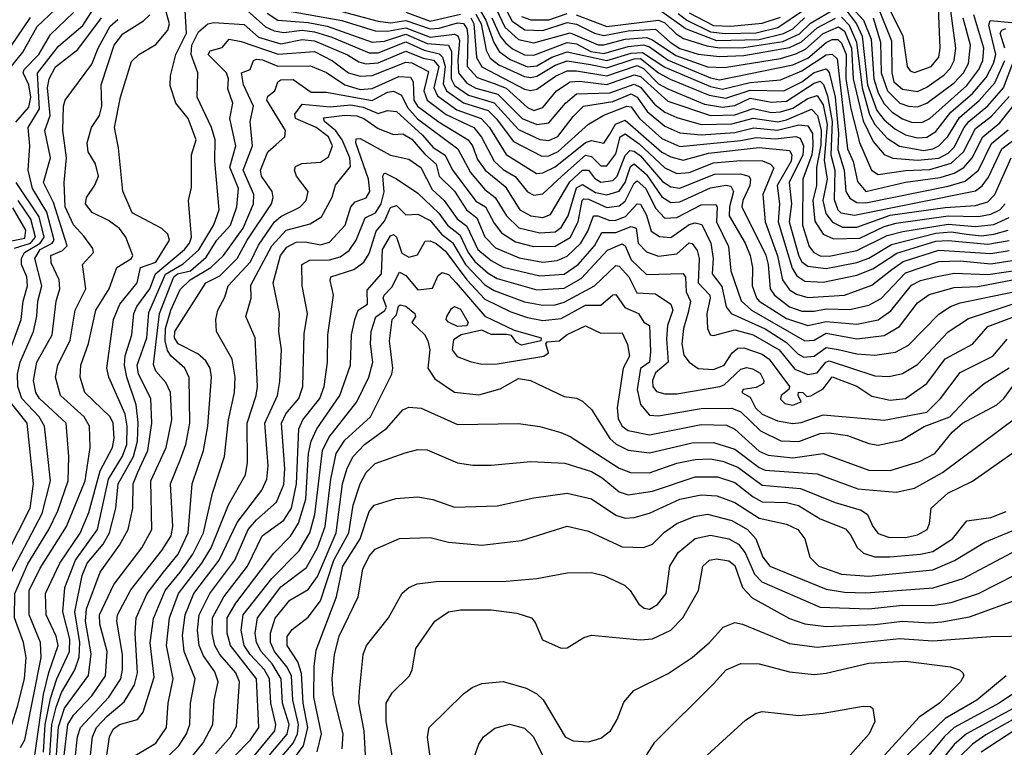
# Model space of a CAD drawing. Extents: x 1173029 to 1307123, y 522559 to 678521.
# Tile 545 of 623: x 1210248 to 1213480, y 666511 to 668899. Entities that reach past the tile are written whole.
import ezdxf

# ---------------------------------------------------------------- set-up
doc = ezdxf.new("R2010")
doc.units = 0

msp = doc.modelspace()

# ---------------------------------------------------------------- linework, layer by layer
at = {"layer": '0CON10XD'}
for points in [[(1210212.5, 668735), (1210258, 668792), (1210305, 668877), (1210463.2, 669026.8)], [(1212408.9, 668918.9), (1212437, 668897), (1212515, 668858.8), (1212563.3, 668853.3), (1212665, 668855.9), (1212736.5, 668873.5), (1212905, 668988.7)], [(1210293.4, 667875), (1210304.7, 667925.3), (1210307.2, 667975), (1210320.7, 668025), (1210298.1, 668115), (1210315.1, 668145), (1210354.8, 668165), (1210361.6, 668175), (1210336.9, 668266.9), (1210289.5, 668345), (1210275.6, 668405), (1210281.5, 668485), (1210275.9, 668545), (1210313.5, 668606.5), (1210306.3, 668723.7), (1210375, 668812.6), (1210455, 668879.8), (1210499.7, 668950.3)], [(1210326.2, 666495), (1210332, 666585), (1210349.5, 666670.5), (1210369.5, 666735), (1210411.9, 666825), (1210412.2, 666865), (1210389.1, 666955), (1210395.9, 667035), (1210431.3, 667125), (1210503.4, 667225), (1210539, 667391), (1210585, 667465.9), (1210599.1, 667505), (1210600.6, 667565), (1210594.4, 667604.4), (1210541, 667725), (1210533.9, 667755), (1210555.7, 667914.3), (1210576.5, 667965), (1210633.9, 668035), (1210644.4, 668085), (1210695, 668103.3), (1210739.5, 668175), (1210734.7, 668195), (1210715, 668213.7), (1210616.9, 668265), (1210586.3, 668336.3), (1210571.9, 668478.1), (1210558.9, 668545), (1210578.7, 668645), (1210615, 668761.4), (1210639.4, 668785), (1210695, 668817.5), (1210734.2, 668865), (1210739.3, 668885), (1210722.9, 668945)], [(1211812.3, 668935), (1211840.1, 668875), (1211885, 668833.8), (1211935, 668823.3), (1212055, 668856.2), (1212146.7, 668816.7), (1212165, 668816), (1212235.2, 668834.8), (1212305, 668840.3), (1212325, 668833.4), (1212401.3, 668781.3), (1212505, 668744.4), (1212561.6, 668741.6), (1212745, 668771.8), (1212795, 668786.8), (1212827.4, 668802.6), (1212885, 668853.7), (1212935.1, 668875.1), (1212955, 668861.2), (1212978.2, 668805), (1212983, 668705), (1213016.6, 668566.6), (1213049.6, 668499.6), (1213085, 668456.6), (1213114.1, 668444.1), (1213195, 668437.6), (1213265, 668444.4), (1213295, 668460.5), (1213315, 668480.4), (1213348.1, 668545), (1213362.7, 668565), (1213425, 668615.8), (1213476.5, 668675), (1213510.7, 668765)], [(1211829.7, 668959.7), (1211863.9, 668893.9), (1211905.4, 668865.4), (1211965, 668863.4), (1212045, 668889.4), (1212075, 668884.1), (1212135, 668854.9), (1212165, 668847), (1212245, 668862.2), (1212335, 668868.2), (1212382.8, 668825), (1212415, 668804.9), (1212475, 668785.8), (1212545, 668777.7), (1212625, 668781.8), (1212775, 668807.5), (1212814.1, 668825.9), (1212865, 668871.9), (1212925, 668903.5)], [(1212074.7, 668914.7), (1212175, 668876.3), (1212345, 668897.9), (1212365, 668888.4), (1212402.2, 668852.2), (1212427, 668837), (1212502.7, 668812.7), (1212545, 668806.2), (1212625, 668808), (1212752.6, 668827.4), (1212807.2, 668852.8), (1212842.9, 668887.1), (1212925, 668936.1)], [(1212955, 668966.6), (1213017.6, 668897.6), (1213042.7, 668835), (1213050.8, 668705), (1213065, 668659.3), (1213085, 668622.4), (1213111.5, 668595), (1213145, 668573.3), (1213175, 668562.7), (1213208.3, 668561.7), (1213235, 668574.2), (1213356.5, 668683.5), (1213396.3, 668735), (1213408.8, 668765), (1213412, 668805), (1213379.8, 668915)], [(1212956, 668936), (1212994.7, 668885), (1213013.3, 668845), (1213030.6, 668685), (1213061.4, 668601.4), (1213085, 668570.5), (1213120.6, 668540.6), (1213155, 668521.5), (1213195, 668510.9), (1213225, 668513.2), (1213255, 668531.9), (1213304.2, 668595), (1213375, 668656.4), (1213420.5, 668709.5), (1213443.6, 668755), (1213451.2, 668785), (1213428.8, 668881.2), (1213433.6, 668896.4), (1213575, 668883.3)], [(1213066.1, 668936.1), (1213109.4, 668829.4), (1213110.1, 668725), (1213117.4, 668695), (1213145, 668670.4), (1213195, 668663.5), (1213225, 668677.4), (1213282.3, 668717.7), (1213301.5, 668738.5), (1213314.6, 668765), (1213319.9, 668805), (1213301.8, 668945)], [(1213099.8, 668939.8), (1213146.3, 668845), (1213161.2, 668745), (1213170.9, 668730.9), (1213185, 668725.7), (1213239.7, 668745), (1213264.2, 668775.8), (1213268.6, 668805), (1213262.5, 668965)], [(1210219.3, 668810.7), (1210283.4, 668906.6)], [(1210284.3, 668645), (1210278.4, 668685), (1210259, 668725), (1210262.5, 668735), (1210310.5, 668785), (1210349.3, 668850.7), (1210425, 668922.2)], [(1210409.3, 667465), (1210400, 667575), (1210312.8, 667655), (1210300.6, 667675), (1210293.3, 667715), (1210304.2, 667775), (1210354.5, 667865), (1210367.7, 667975), (1210379.3, 668015), (1210377.2, 668045), (1210350.9, 668100.9), (1210350, 668125), (1210388.3, 668141.7), (1210403.5, 668156.5), (1210358.8, 668298.8), (1210325.8, 668365), (1210348.9, 668445), (1210330.3, 668535), (1210348.4, 668585), (1210339.6, 668675), (1210345.1, 668705), (1210365, 668744.4), (1210439.2, 668800.8), (1210516.6, 668905)], [(1210346.4, 666485), (1210353.5, 666585), (1210367.5, 666642.5), (1210385, 666690.7), (1210428.4, 666765), (1210443.2, 666806.8), (1210445.2, 666855), (1210429.3, 666955), (1210452.7, 667075), (1210469.2, 667115), (1210522.3, 667177.7), (1210542.4, 667215), (1210564, 667295), (1210571.4, 667375), (1210621.9, 667465), (1210634.4, 667515.6), (1210636.6, 667576.6), (1210630.1, 667635), (1210599.3, 667725), (1210592, 667765), (1210594.5, 667795.5), (1210616.5, 667865), (1210622.9, 667935), (1210632.4, 667957.6), (1210674.7, 668015), (1210693.9, 668065), (1210789.3, 668145), (1210805.1, 668165), (1210811.4, 668185), (1210801.6, 668305), (1210811.5, 668348.5), (1210811.8, 668455), (1210827.6, 668505), (1210801, 668575), (1210760.7, 668625), (1210742.2, 668682.2), (1210743.3, 668715), (1210760, 668785), (1210795.3, 668855), (1210791, 668929)], [(1210446.7, 667213.3), (1210475, 667281.5), (1210512.1, 667417.9), (1210552.9, 667495), (1210558.2, 667525), (1210555, 667574.2), (1210545.2, 667595), (1210461.3, 667675), (1210446.9, 667725), (1210448.5, 667765), (1210474.1, 667835.9), (1210497.8, 667945), (1210541.6, 668015), (1210567, 668085), (1210614.7, 668115), (1210619.6, 668125), (1210595.9, 668185), (1210575, 668213.6), (1210539.3, 668239.3), (1210485.9, 668265.9), (1210463.9, 668295), (1210467.7, 668315), (1210495, 668355.4), (1210506.2, 668385), (1210496.3, 668426.3), (1210472.4, 668465), (1210469.8, 668495), (1210483.9, 668545), (1210510.2, 668585), (1210517.3, 668615), (1210515.7, 668685), (1210557.9, 668815), (1210586.9, 668853.1), (1210654.7, 668895.3), (1210675.1, 668914.9)], [(1210995, 668929.6), (1211055, 668875.6), (1211082.9, 668862.9), (1211115, 668856.5), (1211175, 668864.1), (1211215, 668859.2), (1211272, 668842), (1211395, 668790.3), (1211425, 668790.3), (1211515, 668826.6), (1211575, 668799.3), (1211625, 668787.1), (1211635.7, 668775.7), (1211644.4, 668745), (1211638.3, 668688.3), (1211648.6, 668665), (1211705, 668625.6), (1211785, 668600.7), (1211811.8, 668575), (1211868.7, 668498.7), (1211961.5, 668451.5), (1211985, 668452.3), (1212015, 668466.2), (1212115, 668556.3), (1212164.9, 668585.1), (1212240.8, 668615), (1212255, 668613.1), (1212281.7, 668575), (1212355, 668509.2), (1212415, 668482.4), (1212615, 668501.9), (1212665, 668512.7), (1212727.5, 668507.5), (1212795, 668516.1), (1212809.8, 668509.7), (1212820.3, 668485), (1212818.7, 668455), (1212773, 668365), (1212781.5, 668295), (1212772.9, 668235), (1212805, 668123.1), (1212815, 668104.1), (1212835, 668089.6), (1212895, 668082), (1212995, 668102), (1213035, 668116.5), (1213109.1, 668160.9), (1213255, 668198.2), (1213305, 668202.2), (1213355, 668195.1), (1213405, 668189.9), (1213445, 668195.2), (1213492.1, 668207.9)], [(1211060.4, 668920.4), (1211095, 668897.4), (1211195, 668890.3), (1211257.2, 668877.2), (1211405, 668824.7), (1211445, 668828.9), (1211515, 668851.3), (1211585, 668820.5), (1211655, 668815.9), (1211665.1, 668795.1), (1211664.1, 668705), (1211675, 668682.9), (1211721.1, 668651.1), (1211805, 668626), (1211885, 668538.8), (1211955, 668505.4), (1211985, 668502.2), (1212014.4, 668515.6), (1212065, 668581.7), (1212098.8, 668615), (1212195, 668630.1), (1212255, 668655.1), (1212275, 668645.1), (1212307.8, 668597.8), (1212365, 668549.8), (1212415, 668527.7), (1212485, 668521.1), (1212595, 668529.2), (1212655.9, 668544.1), (1212735, 668536.3), (1212805, 668554), (1212835, 668550.6), (1212850.4, 668525), (1212851.5, 668485), (1212847.6, 668455), (1212818.3, 668375), (1212816.9, 668225), (1212839, 668155), (1212854.6, 668134.6), (1212875, 668123.8), (1212905, 668123.1), (1212995, 668140.8), (1213095, 668190.8), (1213146.7, 668203.3), (1213295, 668228.1), (1213385, 668220), (1213445, 668226.5), (1213495, 668250.2)], [(1211115, 668930.7), (1211305, 668896.8), (1211415, 668862.2), (1211455, 668860.9), (1211515, 668872.1), (1211595, 668841.8), (1211675, 668851.4), (1211685.8, 668845.8), (1211691.2, 668831.2), (1211685.6, 668764.4), (1211688.2, 668725), (1211715, 668690.1), (1211745, 668673.8), (1211817.7, 668655), (1211897.2, 668575), (1211945, 668554.5), (1211985, 668560.2), (1212039.4, 668625), (1212075, 668655.3), (1212185, 668658.4), (1212265, 668687.3), (1212285, 668677.5), (1212331.5, 668621.5), (1212365, 668595.5), (1212405, 668577.4), (1212485, 668555.1), (1212585, 668556.6), (1212655, 668575.6), (1212735.8, 668564.2), (1212765, 668570.4), (1212846.2, 668605), (1212866.5, 668585), (1212878.6, 668535), (1212877, 668487), (1212863.5, 668413.5), (1212862.7, 668355), (1212851.3, 668305), (1212857.7, 668237.7), (1212884.6, 668194.6), (1212919.1, 668179.1), (1213005, 668181.6), (1213085, 668220.2), (1213125, 668230.8), (1213295, 668254.9), (1213395, 668253.3), (1213435, 668260.2), (1213464.8, 668275), (1213482.5, 668295)], [(1211305, 668926.1), (1211425, 668894.4), (1211465, 668888.9), (1211515, 668896.5), (1211595, 668868.6), (1211625, 668870.9), (1211685, 668888.3), (1211705, 668886), (1211715, 668869.7), (1211718.6, 668845), (1211716.4, 668745), (1211748.9, 668708.9), (1211805, 668689.6)], [(1211515, 668923.8), (1211595, 668894.1), (1211695, 668917.1)], [(1211728.5, 668905), (1211738.1, 668885), (1211747, 668775), (1211764.3, 668744.3), (1211905, 668670.7), (1211925, 668666.7), (1211945, 668671.2), (1212006.6, 668713.4), (1212045, 668731.1), (1212075, 668731.4), (1212175, 668714.4), (1212275, 668748.8), (1212295, 668739.1), (1212345, 668688.9), (1212375, 668671.7), (1212495, 668622.2), (1212555, 668612), (1212595, 668617.1), (1212645, 668641.2), (1212715, 668628), (1212765, 668631.8), (1212855, 668690.4), (1212875, 668696.8), (1212886.4, 668686.4), (1212899.5, 668649.5), (1212914.2, 668565), (1212910.3, 668455), (1212923.3, 668405), (1212920.9, 668309.1), (1212932.9, 668275), (1212942.7, 668265), (1212987.3, 668257.3), (1213385, 668336.8), (1213406.8, 668353.2), (1213427.9, 668382.1), (1213471, 668475), (1213510.3, 668505)], [(1211745, 668916.7), (1211762, 668885), (1211779.1, 668799.1), (1211792.4, 668772.4), (1211820.5, 668750.5), (1211905, 668712.3), (1211925, 668709), (1211945, 668713.8), (1212005, 668750.2), (1212045, 668763.6), (1212121.5, 668751.5), (1212175, 668741.2), (1212265, 668770.6), (1212285, 668771.5), (1212345, 668724.9), (1212383.3, 668703.3), (1212510.9, 668650.9), (1212565, 668641.4), (1212645, 668667.3), (1212756, 668665), (1212815, 668695.4), (1212855, 668725.1), (1212895, 668737.2), (1212905.2, 668725.2), (1212924, 668645), (1212935.2, 668525), (1212933.2, 668473.2), (1212954.4, 668405), (1212959.8, 668335), (1212972.8, 668312.8), (1212995, 668299.3), (1213025, 668297.3), (1213295, 668352.8), (1213351.6, 668368.4), (1213394.6, 668405.4), (1213437.1, 668492.9), (1213492.1, 668537.9)], [(1211759.5, 668929.5), (1211777.9, 668897.9), (1211804.4, 668824.4), (1211822.1, 668795), (1211858.2, 668768.2), (1211915, 668744.4), (1211945, 668748), (1211995, 668776.3), (1212045, 668793.7), (1212174.7, 668765.3), (1212255, 668789.2), (1212291.8, 668791.8), (1212365, 668742.8), (1212515, 668679.5), (1212555, 668670.9), (1212645, 668693.2), (1212745, 668702), (1212815, 668730.8), (1212895, 668783.5), (1212915, 668786.1), (1212930.7, 668770.7), (1212965.4, 668475), (1212983.7, 668433.7), (1212997.8, 668367.8), (1213025, 668334.9), (1213155, 668365.3), (1213269.1, 668380.9), (1213314.8, 668395.2), (1213346.4, 668413.6), (1213374.5, 668445.5), (1213408.6, 668515), (1213465, 668560.9), (1213523.5, 668635)], [(1211797.7, 668905), (1211825, 668845.4), (1211842.8, 668822.8), (1211865, 668802.9), (1211905, 668784.1), (1211935, 668782.6), (1212045, 668823.9), (1212075, 668819.3), (1212122.1, 668795), (1212165, 668787.6), (1212245, 668811.3), (1212295, 668816.3), (1212315, 668809.4), (1212375.9, 668765.9), (1212515, 668708.6), (1212545, 668702.1), (1212785, 668751.1), (1212835, 668773.2), (1212895, 668824), (1212915, 668833.9), (1212933.5, 668833.5), (1212945, 668821.7), (1212960.6, 668785), (1212959.6, 668705), (1212976.3, 668606.3), (1213003.8, 668496.2), (1213044, 668405), (1213065, 668391), (1213155, 668404.3), (1213235, 668407.2), (1213305, 668428.1), (1213345.3, 668464.7), (1213385, 668541.5), (1213437.8, 668582.2), (1213495, 668646.5)], [(1211895, 668909.9), (1211925, 668898), (1211985, 668898.9), (1212045, 668919.8)], [(1212355, 668926.1), (1212435, 668868.5), (1212535, 668830.5), (1212675, 668833.5), (1212755, 668853.4), (1212785, 668869.1), (1212823.5, 668905)], [(1212445, 668921.4), (1212525, 668879.9), (1212582, 668878), (1212685, 668888.1), (1212745, 668907.8)], [(1212945, 668907.3), (1212970.6, 668880.6), (1212994.6, 668825), (1213012.6, 668675), (1213037.4, 668587.4), (1213054.6, 668554.6)], [(1213048.7, 668905), (1213073.6, 668825), (1213075.9, 668725), (1213095.8, 668665), (1213136.7, 668625), (1213164.9, 668614.9), (1213195, 668613), (1213225, 668624.9), (1213315, 668691.9), (1213345.6, 668725), (1213361.5, 668755), (1213368.8, 668815), (1213344.5, 668904.5)], [(1210250.1, 666509.9), (1210265, 666535.5), (1210318.2, 666805), (1210316.4, 666855), (1210278.6, 666945), (1210278.5, 667025), (1210315, 667098.9), (1210401.8, 667235), (1210462.5, 667385), (1210479.3, 667495), (1210477.5, 667565), (1210459.8, 667595), (1210382, 667665), (1210366, 667725), (1210373.3, 667765), (1210413.4, 667846.6), (1210430.5, 667945), (1210465.2, 668015), (1210453.8, 668095), (1210490.2, 668135), (1210487.8, 668147.8), (1210458.8, 668188.8), (1210425, 668225.3), (1210397.7, 668285), (1210393.9, 668365), (1210401.9, 668445), (1210389.7, 668535), (1210392, 668615), (1210396.7, 668635), (1210485, 668752.9), (1210505.4, 668805), (1210545, 668877.8), (1210570, 668900)], [(1210368.3, 666485), (1210375, 666577.2), (1210395, 666638.5), (1210473.4, 666746.6), (1210482.2, 666817.8), (1210464.2, 666925), (1210467.3, 666965), (1210511.6, 667085), (1210575.9, 667174.1), (1210604.5, 667225), (1210619.8, 667295), (1210620, 667375), (1210636.1, 667413.9), (1210668.1, 667485), (1210681.2, 667575), (1210678.9, 667655), (1210637.8, 667735), (1210633.3, 667765), (1210664.7, 667855), (1210672, 667938), (1210726.3, 668063.7), (1210785, 668097.7), (1210836.4, 668143.6), (1210885, 668226), (1210902.8, 668275), (1210888.9, 668435), (1210889.5, 668505), (1210878, 668545), (1210830.4, 668645), (1210832.5, 668725), (1210810.2, 668785), (1210813.3, 668815), (1210835, 668859.4), (1210865.3, 668885.3), (1210885, 668889.3), (1210985, 668882.9), (1211031.7, 668841.7), (1211105, 668819.4), (1211175, 668833.6), (1211215, 668829.8), (1211323.7, 668783.7), (1211360.6, 668760.6), (1211384.5, 668754.5), (1211425, 668756.9), (1211515, 668796.1), (1211572.4, 668772.4), (1211605.6, 668765.6), (1211623.6, 668745), (1211607.7, 668675), (1211619.2, 668649.2), (1211683.1, 668603.1), (1211762.5, 668575), (1211789.4, 668545), (1211845, 668456.8), (1211944.3, 668394.3), (1211965, 668396.3), (1212005, 668415.8), (1212105, 668495.9), (1212125, 668502.6), (1212165, 668493.9), (1212185, 668523.2), (1212203.6, 668556.4), (1212235, 668568.9), (1212355, 668464.3), (1212385, 668448.5), (1212425, 668438.4), (1212508.7, 668461.3), (1212675, 668479.9), (1212775, 668469.1), (1212782.4, 668455), (1212780.4, 668435), (1212733.7, 668355), (1212742, 668295), (1212737.6, 668235), (1212783.4, 668083.4), (1212798.7, 668058.7), (1212825, 668040.4), (1212885, 668037.1), (1212995, 668060.2), (1213048.5, 668081.5), (1213127, 668133), (1213255, 668172), (1213295, 668174.3), (1213425, 668161.7), (1213495, 668174.6)], [(1213481.1, 668805), (1213466, 668855), (1213471.1, 668865), (1213485, 668870)], [(1210931.6, 668671.6), (1210932.9, 668705), (1210926.3, 668725), (1210866.7, 668785), (1210873.5, 668796.5), (1210912, 668808), (1210935.4, 668834.6), (1210975, 668827.8), (1211096.2, 668786.2), (1211215, 668794.3), (1211275, 668764), (1211327.1, 668725), (1211365, 668714), (1211405, 668715.5), (1211515, 668759.1), (1211535, 668757.8), (1211589.3, 668729.3), (1211574.9, 668665), (1211585.1, 668635), (1211647.5, 668587.5), (1211738.8, 668545), (1211763.9, 668513.9), (1211805.4, 668435), (1211835, 668407.4), (1211874.1, 668384.1), (1211915, 668333.4), (1211935, 668322.9), (1211965, 668327.5), (1212027, 668385), (1212105, 668454.4), (1212125, 668450.3), (1212155, 668419), (1212175, 668419), (1212205, 668458.4), (1212219.2, 668515), (1212235, 668523.8), (1212281, 668491), (1212365, 668413), (1212405, 668394.4), (1212445, 668397), (1212525, 668429), (1212615, 668437.2), (1212685.8, 668435.8), (1212712.2, 668425), (1212722.8, 668412.8), (1212686.8, 668325), (1212694.6, 668235), (1212735, 668123.5), (1212751.7, 668045), (1212775, 668012.7), (1212797.5, 667997.5), (1212835, 667986.6), (1212955, 667995.2), (1213045, 668028), (1213110.6, 668079.4), (1213147.4, 668105), (1213265, 668142.6), (1213435, 668131.9), (1213495, 668141.1)], [(1210430.5, 666475), (1210437.6, 666545), (1210447.6, 666575), (1210540.5, 666675), (1210579.5, 666735), (1210585.9, 666765), (1210585.6, 666815), (1210567.3, 666925), (1210568.9, 666945), (1210612.3, 667027.7), (1210715, 667156.1), (1210744.8, 667205), (1210750.8, 667235), (1210743.4, 667375), (1210775.9, 667455.9), (1210793.6, 667505), (1210806.9, 667575), (1210803.9, 667723.9), (1210790.4, 667755), (1210745, 667794.5), (1210733.1, 667813.1), (1210725.1, 667845.1), (1210726.8, 667885), (1210743.5, 667945), (1210775, 668012.9), (1210808, 668045), (1210874.8, 668085), (1210916.8, 668125), (1210980.9, 668215), (1211014.9, 668295), (1211016.9, 668325), (1210981.8, 668405), (1211012, 668485), (1211004.8, 668565), (1211014.9, 668615), (1210982.2, 668685), (1210975.8, 668724.2), (1211004.4, 668735.6), (1211015.5, 668764.5), (1211025, 668769.4), (1211045, 668767.3), (1211095, 668746), (1211202.9, 668747.1), (1211255, 668725.1), (1211315.4, 668685.4), (1211365, 668670.3), (1211405, 668673.4), (1211492.8, 668712.8), (1211530.2, 668710.2), (1211539.1, 668695), (1211542, 668635), (1211553.6, 668615), (1211625, 668562.2), (1211719.7, 668505), (1211734.4, 668485), (1211750.5, 668440.5), (1211775.7, 668405), (1211840.9, 668350.9), (1211889.7, 668275), (1211925, 668254.8), (1211965, 668249.3), (1211990.4, 668259.6), (1212053.3, 668366.7), (1212095, 668405.3), (1212115, 668405.1), (1212135, 668378.4), (1212155, 668365.3), (1212195, 668370.8), (1212209.2, 668385), (1212235, 668452.7), (1212250.3, 668469.7), (1212265, 668467.2), (1212285, 668451.9), (1212358.1, 668368.1), (1212385, 668350), (1212415, 668346.4), (1212528.5, 668391.5), (1212613.5, 668393.5), (1212640.7, 668385), (1212646, 668375), (1212644.3, 668355), (1212620.8, 668305), (1212618.3, 668285), (1212696.3, 668126.3), (1212704.5, 668095), (1212710.6, 668015), (1212724.8, 667994.8), (1212775, 667956.2), (1212815, 667942.5), (1212855, 667941.8), (1212895, 667949.4), (1212972.2, 667947.8), (1213035, 667961.7), (1213075, 667983.5), (1213155, 668067.7), (1213265, 668104.7), (1213335, 668107.1), (1213435, 668097.7), (1213505, 668108.9)], [(1213054.6, 668554.6), (1213095, 668509.9), (1213135, 668483.8), (1213215, 668470.1), (1213245, 668474.7), (1213265, 668485.4), (1213294.1, 668515.9), (1213332.3, 668577.7), (1213396.5, 668633.5), (1213448.6, 668691.4), (1213480.9, 668765)], [(1211805, 668689.6), (1211844.2, 668674.2), (1211915, 668610.9), (1211935, 668601.2), (1211965, 668610.5), (1212010.3, 668665), (1212055, 668694.7), (1212085, 668697.2), (1212175, 668686), (1212265, 668718.2), (1212285, 668712.5), (1212375, 668631.8), (1212515, 668584.3), (1212595, 668586.7), (1212655, 668607.3), (1212715, 668594.4), (1212745, 668596), (1212785, 668608.3), (1212835, 668639.8), (1212865, 668650.3), (1212885, 668619.3), (1212898.5, 668555), (1212887.8, 668437.8), (1212898, 668375), (1212883.8, 668305), (1212893.3, 668263.3), (1212915.5, 668234.5), (1212948.3, 668218.2), (1212995, 668217.7), (1213105, 668256.9), (1213285, 668282.8), (1213385, 668289.5), (1213425, 668301.2), (1213448.3, 668325), (1213502.1, 668445)], [(1211090.2, 668489.8), (1211117.7, 668515), (1211120.4, 668535), (1211059.3, 668635), (1211062.5, 668647.5), (1211085.8, 668665), (1211094.7, 668695), (1211105, 668701.2), (1211145, 668702.8), (1211205, 668661), (1211255, 668661.5), (1211405, 668633.5), (1211455, 668661), (1211475, 668664.8), (1211501, 668651), (1211520.8, 668610.8), (1211553.4, 668573.4), (1211686.4, 668475), (1211727.8, 668397.8), (1211775, 668341.4), (1211809, 668315), (1211845.3, 668255.3), (1211885.7, 668215.7), (1211955, 668198.9), (1212005, 668202.3), (1212025, 668217), (1212047.6, 668255), (1212075, 668347.2), (1212095, 668358.5), (1212138.1, 668331.9), (1212175, 668323.7), (1212215, 668336.6), (1212234.9, 668365.1), (1212253.2, 668416.8), (1212265, 668425.9), (1212305, 668391.1), (1212355, 668317.9), (1212385, 668299.3), (1212415, 668301.5), (1212515, 668346.8), (1212565, 668355.3), (1212582.3, 668352.3), (1212590.9, 668335), (1212577.6, 668285), (1212576.9, 668255), (1212629.5, 668165), (1212645.5, 668125), (1212653, 668085), (1212652.2, 668025), (1212666.3, 667986.3), (1212675.2, 667975), (1212765, 667918.4), (1212835, 667894.9), (1212895, 667908.7), (1212995, 667899.8), (1213065, 667913.8), (1213106.6, 667943.4), (1213175, 668027.9), (1213205, 668043), (1213253.5, 668055), (1213315, 668067.1), (1213425, 668062.9), (1213522.8, 668077.2)], [(1210235, 668562.5), (1210278, 668612), (1210284.3, 668645)], [(1210392.5, 666475), (1210405.7, 666585), (1210425, 666616.1), (1210485, 666679.8), (1210529.2, 666745), (1210534.6, 666825), (1210511.1, 666915), (1210510.4, 666945), (1210556.8, 667045), (1210648.7, 667165), (1210681.3, 667225), (1210678.5, 667385), (1210728.9, 667495), (1210747.8, 667585), (1210743.3, 667675), (1210727.7, 667707.7), (1210694.8, 667745), (1210686.7, 667766.7), (1210706.6, 667935), (1210754.2, 668055), (1210765.8, 668064.2), (1210808.7, 668075), (1210860.2, 668119.8), (1210895, 668175.4), (1210939.9, 668225), (1210960.4, 668285), (1210965.6, 668345), (1210937.7, 668415), (1210957.1, 668485), (1210937.3, 668575), (1210947.4, 668625), (1210931.6, 668671.6)], [(1210534.3, 666485), (1210542.6, 666545), (1210555, 666570.5), (1210575, 666585.5), (1210635, 666601.5), (1210653.6, 666626.4), (1210689.5, 666740.5), (1210676.4, 666853.6), (1210686.9, 666933.1), (1210724.9, 667025), (1210774.5, 667085.5), (1210816.5, 667145), (1210851.1, 667215), (1210880.7, 667345), (1210920, 667465), (1210933.2, 667585), (1210952.9, 667675), (1210955.5, 667725.5), (1210945.2, 667785), (1210894, 667875), (1210892.1, 667915), (1210898.1, 667945), (1210921.6, 667988.4), (1210932.5, 668025), (1211005.9, 668104.1), (1211031.6, 668158.4), (1211084.1, 668235.9), (1211105, 668253.4), (1211166.9, 668283.1), (1211188.4, 668305), (1211194.8, 668335), (1211156.7, 668385), (1211149.6, 668405), (1211153.4, 668416.6), (1211173.6, 668426.4), (1211235, 668431.3), (1211261.6, 668448.4), (1211274.6, 668485), (1211261.7, 668515), (1211220.7, 668545), (1211152.8, 668575), (1211151, 668589), (1211175, 668621.7), (1211266.9, 668613.1), (1211335, 668619.9), (1211375, 668612.3), (1211425, 668591), (1211455, 668600.8), (1211485, 668597.1), (1211569.9, 668519.9), (1211605, 668479.4), (1211644.2, 668454.2), (1211666.9, 668406.9), (1211745, 668303), (1211777.1, 668285), (1211805, 668231.3), (1211829.4, 668199.4), (1211875, 668170.1), (1211934.2, 668154.2), (1212005, 668155.3), (1212055, 668184.3), (1212080.9, 668235), (1212093.5, 668305), (1212099.6, 668310.4), (1212115, 668309.5), (1212175, 668282.4), (1212215, 668288), (1212235, 668303.4)], [(1210605, 666471), (1210695, 666524.4), (1210730, 666575), (1210735.5, 666655), (1210751.9, 666735), (1210729.5, 666845), (1210739.7, 666935), (1210769.4, 667015), (1210845.6, 667115), (1210876.3, 667165), (1210933.1, 667306.9), (1210988.6, 667405), (1210995.2, 667445), (1210994.5, 667575), (1211024.1, 667665), (1211028.1, 667695), (1211020.5, 667855), (1210990.7, 667925), (1211007.9, 667985), (1211007, 668027), (1211075, 668156.8), (1211122.3, 668207.7), (1211201.5, 668228.5), (1211238.2, 668251.8), (1211273.4, 668316.6), (1211284.3, 668355.7), (1211333.4, 668416.6), (1211331.5, 668445), (1211306, 668505), (1211285, 668534), (1211248.8, 668565), (1211245, 668576.5), (1211315, 668585.6), (1211355, 668583.1), (1211377.8, 668575), (1211425, 668541.7), (1211475, 668522.4), (1211505, 668524.5), (1211535, 668506.6), (1211577.1, 668457.1), (1211614.6, 668425), (1211625.1, 668385), (1211675, 668336.1), (1211714.5, 668274.5), (1211748.5, 668248.5), (1211775, 668185.7), (1211809.9, 668149.9), (1211886.8, 668116.8), (1211965, 668102.5), (1212011.7, 668108.3), (1212045, 668122.4), (1212089.2, 668165), (1212112.7, 668205), (1212130.8, 668255), (1212145, 668255.3), (1212185, 668239.3), (1212205, 668240.7), (1212236.7, 668253.3), (1212275, 668294.8), (1212285, 668293.4), (1212305, 668257.2), (1212320.7, 668205), (1212347.6, 668187.6), (1212385, 668183.6), (1212445, 668227.1), (1212465, 668232.3), (1212487, 668227), (1212516.8, 668165), (1212523.8, 668115), (1212521.1, 668065), (1212552.8, 668022.8), (1212566.5, 667956.5), (1212583, 667935), (1212695, 667884.1), (1212765, 667839.5), (1212802.2, 667802.2), (1212821.7, 667791.7), (1212855, 667794.3), (1212895, 667823.4), (1212934, 667816)], [(1210480.5, 666485), (1210486.8, 666545), (1210500, 666575), (1210535, 666613), (1210590.7, 666659.3), (1210624.5, 666715.5), (1210635.1, 666755), (1210627.2, 666885), (1210630.3, 666935), (1210666.5, 667015), (1210719.9, 667085), (1210768.4, 667145), (1210801.4, 667215), (1210814.5, 667375), (1210850.7, 667485), (1210865.4, 667564.6), (1210877.9, 667725), (1210872.8, 667755), (1210859.4, 667779.4), (1210832.4, 667802.4), (1210767.8, 667835), (1210756.4, 667855), (1210757.4, 667875), (1210859.1, 668035), (1210905, 668057.9), (1210962.1, 668115), (1210994.3, 668175), (1211074, 668295), (1211079.8, 668315), (1211076.3, 668335), (1211041.3, 668385), (1211038.4, 668405), (1211062, 668465), (1211090.2, 668489.8)], [(1210738.4, 666485), (1210770.2, 666515), (1210795.6, 666555), (1210805.9, 666585), (1210808.1, 666655), (1210823.7, 666735), (1210788.3, 666825), (1210782.4, 666877.6), (1210790.7, 666945), (1210819.1, 667015), (1210903.1, 667125), (1210961.3, 667248.7), (1211042.3, 667355), (1211059.5, 667390.5), (1211063.7, 667435), (1211052.4, 667575), (1211093.8, 667665), (1211101.7, 667711.7), (1211107.7, 667815), (1211098, 667875), (1211100.3, 667935), (1211079.5, 668035), (1211103.9, 668125), (1211125, 668152.4), (1211155, 668168.4), (1211185, 668169.4), (1211235, 668159.5), (1211265, 668168.3), (1211315.8, 668225), (1211334.9, 668285), (1211349.2, 668300.8), (1211385.4, 668314.6), (1211397.5, 668335), (1211393.2, 668375), (1211351.3, 668495), (1211352.1, 668507.9), (1211365, 668508.7), (1211465, 668454), (1211525, 668441.6), (1211565, 668414), (1211601.6, 668341.6), (1211641.6, 668305), (1211683.6, 668245), (1211715, 668220.8), (1211752.1, 668145), (1211795, 668108), (1211835, 668086.9), (1211955, 668058), (1212035, 668063.9), (1212080.7, 668095), (1212135, 668156.7), (1212159.1, 668200.9), (1212205, 668200.2), (1212255, 668220.5), (1212271.1, 668215), (1212277.6, 668165), (1212305, 668136.6), (1212345, 668122.5), (1212405, 668130.4)], [(1210817.3, 666485), (1210850.2, 666525), (1210882, 666585), (1210886, 666665), (1210899, 666725), (1210888.1, 666758.1), (1210851, 666811), (1210836.9, 666845), (1210831.1, 666895), (1210836.7, 666945), (1210871.9, 667015), (1210954.6, 667125), (1210998.3, 667225), (1211025, 667257.1), (1211090.9, 667315), (1211115, 667373.3), (1211118.4, 667425), (1211106.9, 667575), (1211121.9, 667605), (1211163.7, 667655), (1211176.7, 667695), (1211181.8, 667868.2), (1211192.2, 667935), (1211175.2, 668025), (1211174.3, 668095), (1211199.9, 668110.1), (1211265, 668110.7), (1211299.8, 668120.2), (1211329.2, 668140.8), (1211352.6, 668175), (1211381.4, 668248.6), (1211415.9, 668265), (1211434.7, 668295), (1211444.2, 668334.2), (1211439.5, 668385), (1211445, 668395.9), (1211485, 668376.7), (1211555, 668329.8), (1211623.8, 668263.8), (1211652, 668225), (1211692.7, 668192.7), (1211719.8, 668135), (1211741.9, 668105), (1211785, 668066.5), (1211815, 668049.5), (1211945, 668011.8), (1212035, 668018.1), (1212091, 668049), (1212177.4, 668142.6), (1212225, 668163.2), (1212235, 668156.3), (1212255, 668110.3), (1212305, 668062.7), (1212425.9, 668065.9), (1212433.5, 668053.5), (1212435.7, 668005.7), (1212449.1, 667975), (1212441.9, 667938.1)], [(1210202.6, 667775), (1210253.3, 667915), (1210259.8, 667975), (1210273.3, 668025), (1210271.4, 668055), (1210253.8, 668095), (1210253.6, 668115), (1210263.6, 668135), (1210315.1, 668165), (1210328.1, 668185), (1210311.8, 668251.8), (1210236.8, 668365)], [(1212235, 668303.4), (1212265, 668362.5), (1212275, 668369.7), (1212302.6, 668345), (1212335, 668279.8), (1212365, 668247.8), (1212405, 668249.6), (1212485, 668291.5), (1212532.2, 668292.2), (1212537.1, 668285), (1212534.5, 668235), (1212574.2, 668155), (1212582.4, 668075), (1212615.7, 667975.7), (1212649.8, 667945), (1212825, 667845.1), (1212855, 667846.6), (1212895, 667869.8), (1212995, 667851.3), (1213085, 667862.7), (1213135, 667891.9), (1213195, 667970), (1213233.4, 667996.6), (1213315, 668019.5), (1213393.1, 668023.1), (1213535, 668050.1)], [(1210231.1, 668148.9), (1210283.7, 668165), (1210299.7, 668185), (1210284.3, 668244.3), (1210242.5, 668305)], [(1210891.1, 666488.9), (1210939.6, 666545), (1210959.8, 666580.2), (1210969, 666725), (1210957, 666755), (1210905.1, 666815), (1210888.7, 666845), (1210879.8, 666885), (1210881.3, 666935), (1210918.3, 667005), (1210995.9, 667105), (1211044.1, 667205), (1211115, 667256.3), (1211140.3, 667295), (1211156.6, 667375), (1211163.7, 667556.3), (1211177, 667585), (1211233.2, 667655), (1211247, 667695), (1211258.7, 667775), (1211258.8, 667865), (1211277.7, 667995), (1211266.8, 668043.2), (1211269.6, 668055), (1211345, 668079.2), (1211377.4, 668102.6), (1211395, 668131.8), (1211417.7, 668205), (1211445, 668237.1), (1211465, 668282.8), (1211485, 668289), (1211515, 668258.9), (1211555, 668260.3), (1211595, 668239.5), (1211632.7, 668195), (1211668.1, 668168.1), (1211711.6, 668095), (1211775, 668028.7), (1211805, 668010.5), (1211905, 667972.4), (1211965, 667962.3), (1212005, 667963.4), (1212035, 667971.4), (1212134.3, 668025.7), (1212205, 668091.9), (1212215, 668089.7), (1212247.5, 668055), (1212272.9, 668002.9), (1212335, 667999.4), (1212385.3, 667965), (1212391.8, 667945), (1212374.6, 667895), (1212371.2, 667851.2)], [(1210182.9, 668165), (1210265, 668182.2), (1210267.9, 668207.9), (1210225, 668281.3)], [(1211333.7, 667765), (1211336.7, 667865), (1211347.4, 667915), (1211359.3, 667945), (1211390, 667965), (1211388.8, 668011.2), (1211435.4, 668064.6), (1211439.1, 668145), (1211465, 668189.4), (1211475, 668193.5), (1211485.1, 668185.1), (1211502.6, 668132.6), (1211525, 668119), (1211553.3, 668126.7), (1211578.5, 668171.5), (1211595, 668173.6), (1211615, 668163.9), (1211645, 668139.2), (1211715.1, 668045), (1211775, 667981.4), (1211859.5, 667939.5), (1211915, 667921), (1211965, 667911.3), (1212025, 667917.8), (1212105, 667962.1), (1212155, 667962.4), (1212195, 667995.9), (1212205, 667997.3), (1212234.1, 667954.1), (1212278.7, 667935), (1212296.2, 667906.2), (1212314.8, 667894.8), (1212318.4, 667808.4), (1212315.2, 667775), (1212285.5, 667754.5), (1212274.2, 667685), (1212285.3, 667635.3), (1212315, 667600.7), (1212345, 667598.4), (1212485, 667622.9), (1212585, 667624), (1212615, 667611.4), (1212679.7, 667549.7), (1212746.6, 667516.5), (1212805, 667514.5), (1212875, 667541), (1212905, 667542.6), (1212965, 667533.9), (1213035, 667507.4), (1213065, 667502), (1213141.7, 667518.3), (1213216, 667564), (1213300.4, 667595), (1213365.7, 667664.3), (1213413.7, 667705), (1213495, 667756.7)], [(1212405, 668130.4), (1212445, 668166), (1212455, 668164.8), (1212471.1, 668141.1), (1212478.5, 668115), (1212474.7, 668035), (1212512.6, 667995), (1212514.5, 667985), (1212502.9, 667935), (1212505.8, 667885.8), (1212514.6, 667864.6), (1212525, 667862.1), (1212595, 667880.9), (1212655, 667864.5), (1212740.1, 667815), (1212791.7, 667751.7), (1212835, 667733.9), (1212865, 667739.3), (1212893.6, 667775), (1212905, 667779.1), (1213055, 667729.7), (1213102.1, 667727.9), (1213145, 667737.7), (1213195, 667766.6), (1213295, 667873.9), (1213361.6, 667918.4), (1213543, 667977)], [(1210972.5, 666427.5), (1211084.9, 666565), (1211088.8, 666585), (1211072.2, 666655), (1211068.2, 666735), (1211051.6, 666765), (1211004.2, 666815), (1210984.8, 666845.2), (1210974.7, 666895), (1210981.4, 666945), (1211075.6, 667064.4), (1211164.7, 667155.3), (1211200.6, 667215), (1211216.2, 667275), (1211241.6, 667485), (1211262.3, 667527.7), (1211354.1, 667645), (1211393.4, 667725), (1211407.3, 667775), (1211399.1, 667835), (1211401.8, 667875), (1211416.4, 667923.6), (1211446.1, 667943.9), (1211452.2, 667955), (1211441.1, 667985), (1211444.7, 667995), (1211469.1, 668020.9), (1211495, 668070.7), (1211515, 668059.1), (1211555, 668012), (1211602.3, 668017.8), (1211621.1, 668058.9), (1211635, 668069.6), (1211655, 668063), (1211680.7, 668035), (1211775, 667925.8), (1211870.3, 667880.3), (1211959.2, 667855), (1211958.8, 667845), (1211895, 667830.4), (1211878.8, 667838.8), (1211861.8, 667861.8), (1211845.8, 667865.8), (1211795, 667865.1), (1211765, 667879.6), (1211696.5, 667865), (1211672.2, 667847.8), (1211667, 667815), (1211683.9, 667793.9), (1211726.5, 667776.5), (1211765, 667768.3), (1211815, 667769.5), (1211968, 667795), (1211983.5, 667805), (1211975.3, 667834.7), (1211978.9, 667841.1), (1212018.4, 667845), (1212045, 667865.2), (1212105, 667894.2), (1212155, 667870), (1212225, 667871.2), (1212242.5, 667832.5), (1212249.8, 667795), (1212228.4, 667755), (1212209.3, 667625), (1212211.7, 667588.3), (1212224.8, 667565), (1212245, 667550.8), (1212315, 667536.2), (1212485, 667569.9), (1212567.6, 667567.6), (1212595, 667554.3), (1212675, 667482.6), (1212705, 667469.2), (1212785, 667460.2), (1212885, 667475.2), (1213035, 667419.8), (1213105, 667419), (1213201.7, 667448.3), (1213251.8, 667475), (1213308.8, 667545), (1213341.9, 667575), (1213455, 667634.5), (1213478.4, 667655), (1213575, 667789.5)], [(1212934, 667816), (1212995, 667801.7), (1213055, 667797.3), (1213122.7, 667807.3), (1213165, 667830.2), (1213265, 667932.4), (1213302.7, 667957.3), (1213335, 667969.7), (1213515, 668007.2)], [(1211066.9, 666483.1), (1211126.3, 666553.7), (1211132, 666585), (1211111, 666655), (1211106.2, 666735), (1211076.1, 666785), (1211040.8, 666825), (1211024.7, 666855), (1211020.8, 666885), (1211028.3, 666935), (1211105, 667037), (1211189.1, 667100.9), (1211225.3, 667165), (1211250, 667235), (1211269.2, 667390.8), (1211287, 667475), (1211315, 667518.5), (1211399.6, 667595), (1211469.4, 667735), (1211472.5, 667755), (1211461.6, 667845), (1211470, 667915), (1211485, 667930.6), (1211491.4, 667958.6), (1211497, 667963), (1211515, 667958.8), (1211545.2, 667935), (1211546.8, 667925), (1211535.5, 667905), (1211576.1, 667866.1), (1211587.7, 667845), (1211594.6, 667815), (1211587.7, 667755), (1211610.4, 667720.4), (1211675, 667676.5), (1211755, 667667.4), (1211825, 667686.7), (1211885, 667720.7), (1211924.1, 667714.1), (1212035, 667662.1), (1212075, 667656.7), (1212095, 667646.9), (1212125, 667619.1), (1212185, 667523.9), (1212205.3, 667505.3), (1212245, 667485.9), (1212315, 667477.7), (1212455, 667509.6), (1212525, 667511.2), (1212595, 667489.5), (1212675, 667429.2), (1212695, 667420.3), (1212865, 667408.6), (1212999.3, 667359.3), (1213125, 667347.8), (1213185, 667361.3), (1213276.9, 667413.1), (1213521.2, 667595)], [(1211685, 667891.4), (1211655.6, 667905.6), (1211648, 667915), (1211650, 667925), (1211665, 667951.1), (1211675, 667957.1), (1211695, 667949), (1211720.2, 667905), (1211715, 667894.4), (1211685, 667891.4)], [(1212441.9, 667938.1), (1212426.6, 667885), (1212420.6, 667835), (1212427.6, 667797.6), (1212444.9, 667774.9), (1212474.3, 667754.3), (1212525, 667750.2), (1212560, 667765), (1212586.1, 667805), (1212605, 667820.2), (1212625, 667822), (1212685, 667800.8), (1212707.7, 667785), (1212774.3, 667695), (1212772.4, 667685), (1212746.8, 667665), (1212745, 667653.1), (1212759.6, 667639.6), (1212785, 667633.5), (1212812.5, 667645), (1212802.5, 667665), (1212804.2, 667675.8), (1212818, 667675), (1212831.9, 667661.9), (1212845, 667664.3), (1212885, 667687.6), (1212915, 667726.1), (1212995, 667696.4), (1213045, 667663.3), (1213105, 667650.2), (1213155, 667655.2), (1213225.2, 667705), (1213285, 667785.2), (1213375, 667834.3), (1213425, 667892.1), (1213521.9, 667928.1)], [(1209981.1, 666475), (1210112.5, 666545), (1210147, 666575), (1210183.4, 666645), (1210207, 666725), (1210215.9, 666825), (1210182.9, 666935), (1210182.6, 667015), (1210321.5, 667278.5), (1210349.4, 667385), (1210329.8, 667565), (1210311.8, 667595), (1210254.9, 667655), (1210241.6, 667695), (1210241, 667735), (1210249.4, 667775), (1210293.4, 667875)], [(1212371.2, 667851.2), (1212375.8, 667775), (1212335, 667739.3), (1212325.2, 667715), (1212326.5, 667695), (1212338.4, 667678.4), (1212365, 667670.5), (1212405, 667670.6), (1212545.4, 667694.6), (1212560, 667700), (1212615, 667751.8), (1212635, 667756.8), (1212653.4, 667753.4), (1212678.5, 667738.5), (1212689.9, 667715), (1212688.8, 667705), (1212665, 667691.1), (1212622.9, 667685), (1212617.8, 667675), (1212645, 667659.4), (1212663.1, 667625), (1212685, 667604.1), (1212735, 667582.2), (1212785, 667573.8), (1212812.8, 667577.2), (1212885, 667602.4), (1213085, 667584.1), (1213225, 667610.2), (1213270.2, 667655), (1213335, 667740.5), (1213442.2, 667795), (1213489.2, 667850.8)], [(1210896.1, 666423.9), (1211005.5, 666535), (1211032.3, 666575), (1211025.4, 666735), (1210939.3, 666845), (1210928.7, 666885), (1210928.9, 666935), (1210956.8, 666983.2), (1211081.9, 667148.1), (1211136.3, 667203.7), (1211163.2, 667246.8), (1211186.8, 667325), (1211196.1, 667475), (1211204.2, 667515.8), (1211223.6, 667556.4), (1211298.9, 667665), (1211333.7, 667765)], [(1210205.5, 667144.5), (1210282.1, 667295), (1210293.6, 667375), (1210272, 667575), (1210200, 667665)], [(1211090.6, 666459.4), (1211145.6, 666524.4), (1211160, 666555), (1211162.7, 666585), (1211144.3, 666665), (1211139.7, 666745), (1211125.1, 666775), (1211084.4, 666825), (1211070.7, 666855), (1211070.7, 666885), (1211085.9, 666934.1), (1211135, 666993.9), (1211195, 667029), (1211225, 667071), (1211286.1, 667215), (1211307.2, 667375), (1211322.9, 667427.1), (1211342.7, 667465), (1211379.1, 667505), (1211452.4, 667557.6), (1211505, 667618.2), (1211525, 667627.3), (1211565.7, 667624.3), (1211685, 667570), (1211885, 667573.2), (1211955, 667563.5), (1212024.3, 667544.3), (1212055, 667530.9), (1212215, 667426.6), (1212252.3, 667412.3), (1212315, 667411.5), (1212405, 667442.7), (1212465, 667455.4), (1212515, 667457), (1212555, 667450), (1212605, 667430.3), (1212685, 667370.8), (1212810.5, 667360.5), (1212924.6, 667314.6), (1213009.2, 667289.2), (1213030, 667275), (1213047.5, 667235), (1213065, 667212.9), (1213099.9, 667199.9), (1213155, 667199.2), (1213195, 667208.4), (1213226.4, 667225), (1213234.5, 667245), (1213239.3, 667295), (1213294.2, 667345), (1213375.5, 667384.5), (1213515, 667482.6)], [(1211115, 666430.2), (1211179.6, 666515), (1211193.9, 666575), (1211178, 666655), (1211173.2, 666753.2), (1211161.1, 666791.1), (1211126, 666845), (1211125.6, 666874.4), (1211142.5, 666897.5), (1211195, 666937.5), (1211235, 666991.4), (1211278.9, 667125), (1211328.4, 667215), (1211342.1, 667305), (1211365.5, 667375), (1211385, 667412.2), (1211415, 667441.6), (1211512.6, 667477.4), (1211555, 667488.2), (1211585, 667486.8), (1211685, 667443.8), (1211735, 667436.2), (1211795, 667436.2), (1211925, 667449.2), (1212036.8, 667443.2), (1212125, 667415.5), (1212160.2, 667395), (1212215, 667349.2), (1212245, 667339.5), (1212325, 667351.3), (1212465, 667398), (1212538.6, 667398.6), (1212595, 667379.4), (1212655, 667332.3), (1212685, 667316.2), (1212765, 667314), (1212804.2, 667304.2), (1212875, 667260.7), (1212957.8, 667227.8), (1212975, 667208.5), (1212996.9, 667166.9), (1213017.7, 667147.7), (1213055, 667135.9), (1213104, 667136), (1213205, 667144), (1213245, 667153.3), (1213309.8, 667195), (1213356, 667254), (1213435, 667264.5), (1213485.4, 667285)], [(1210121.8, 666485), (1210205, 666556.6), (1210222, 666585), (1210241.1, 666645), (1210263.5, 666735), (1210269, 666805), (1210260.3, 666855), (1210231.1, 666935), (1210231.7, 667015), (1210275, 667113.1), (1210343.3, 667225), (1210373, 667287), (1210407.1, 667385), (1210409.3, 667465)], [(1211224.4, 666495.6), (1211238.8, 666555), (1211213.4, 666675), (1211214.4, 666775.6), (1211221.1, 666828.9), (1211287.6, 667005), (1211308.9, 667105), (1211365.1, 667194.9), (1211395, 667284.6), (1211410.9, 667305), (1211483, 667327), (1211555, 667333.2), (1211604.2, 667324.2), (1211675, 667298.8), (1211815, 667302.8), (1211935, 667329.3), (1212045, 667345.3), (1212125, 667325.7), (1212205, 667272.6), (1212235, 667263), (1212264.8, 667265.2), (1212315, 667279.5), (1212415, 667324.8), (1212485, 667339.4), (1212536.2, 667336.2), (1212595, 667314.2), (1212675, 667262.2), (1212765, 667243.2), (1212801.5, 667225), (1212825.3, 667195), (1212840.7, 667135), (1212871.2, 667105), (1212945, 667079.4), (1213035, 667072.4), (1213245, 667093.3), (1213316.1, 667123.9), (1213415.9, 667184.1), (1213505, 667221.6)], [(1211306.4, 666505), (1211310, 666555), (1211277.2, 666685), (1211273.7, 666735), (1211280.8, 666815), (1211296.6, 666875), (1211358.9, 667005), (1211374.3, 667095), (1211395, 667138.2), (1211415, 667160.7), (1211495, 667195.9), (1211595, 667199.3), (1211655, 667184), (1211765, 667173.8), (1211895, 667189.6), (1212045, 667236.8), (1212115, 667220), (1212225, 667168.8), (1212295, 667166.7), (1212325, 667177.8), (1212363.8, 667216.2), (1212405.1, 667244.9), (1212461.6, 667268.4), (1212505, 667275.8), (1212585, 667255.2), (1212636.5, 667225), (1212664.1, 667195), (1212686.5, 667135), (1212710.4, 667105), (1212895, 667029.1), (1212955, 667019.3), (1213025, 667017.6), (1213246.5, 667033.5), (1213345, 667064.8), (1213505, 667150.2)], [(1210297.1, 666485), (1210326.3, 666683.7), (1210343.8, 666756.2), (1210374.4, 666844.4), (1210368.2, 666875), (1210335.2, 666945), (1210332.6, 667015), (1210379.6, 667115), (1210446.7, 667213.3)], [(1211383.1, 666485), (1211378.3, 666565), (1211361.3, 666655), (1211363.3, 666695), (1211375.3, 666815), (1211386.1, 666845), (1211458.8, 666935), (1211503.3, 667016.7), (1211524.6, 667035.4), (1211552.4, 667047.6), (1211615.3, 667054.7), (1211845, 667055.7), (1211945, 667064.7), (1212045, 667082.9), (1212125, 667084.7), (1212165, 667074.7), (1212233.1, 667043.1), (1212251.5, 667025), (1212280, 666980), (1212297.4, 666967.4), (1212315, 666964.1), (1212341, 666979), (1212369.3, 667015), (1212381.6, 667105), (1212409.6, 667150.4), (1212464.6, 667195.4), (1212515, 667207.3), (1212575, 667195.2), (1212607.5, 667177.5), (1212628.9, 667148.9), (1212659.4, 667079.4), (1212684, 667054), (1212875, 666970.6), (1213035, 666964.6), (1213145, 666976.6), (1213245, 666976), (1213305, 666986.1), (1213394.6, 667015), (1213515, 667076.4)], [(1211473.2, 666465), (1211450.6, 666595), (1211451.2, 666655), (1211470.8, 666689.2), (1211527.5, 666745), (1211536.5, 666765), (1211547.8, 666835), (1211610.5, 666925), (1211655, 666954.7), (1211695, 666961.9), (1211795, 666961.9), (1211879.6, 666950.4), (1211927.5, 666935), (1211939.8, 666919.8), (1211963.4, 666863.4), (1212025, 666835.6), (1212045, 666836.7), (1212099.5, 666870.5), (1212125, 666878.9), (1212285, 666863.8), (1212325, 666866.1), (1212384.6, 666895), (1212424.1, 666935), (1212475.3, 667025), (1212489.6, 667105), (1212511.9, 667125), (1212535, 667129.5), (1212575, 667122.5), (1212595, 667107.3), (1212620, 667035), (1212651.7, 667001.7), (1212775, 666933.2), (1212824.7, 666915.3), (1212895, 666907), (1213055, 666913.8), (1213145, 666925.1), (1213235, 666918.9), (1213275, 666922.2), (1213365, 666938.5), (1213525, 666996.9)], [(1211598, 666455), (1211586.4, 666543.6), (1211592.2, 666575), (1211705, 666685.6), (1211733.4, 666706.6), (1211765, 666720.5), (1211835, 666726.1), (1211910, 666705), (1211945, 666686.1), (1211965.9, 666665.9), (1212037.9, 666545), (1212065, 666531.6), (1212115, 666528.7), (1212155, 666540), (1212186.7, 666565), (1212208.5, 666601.5), (1212230.8, 666659.2), (1212263.3, 666696.7), (1212376.7, 666753.3), (1212454.8, 666805.2), (1212511.8, 666855), (1212557.1, 666905), (1212595, 666920), (1212620, 666915), (1212775, 666851.3), (1212865, 666838.9), (1213135, 666867.9), (1213245, 666860.2), (1213435, 666874.2), (1213565, 666876.2)], [(1212258.6, 666411.4), (1212332.6, 666527.4), (1212525, 666719.1), (1212567.1, 666765), (1212615, 666785.3), (1212675, 666784.3), (1212775, 666757.9), (1212855, 666749.7), (1212895, 666753.7), (1213035, 666786.5), (1213155, 666792.9), (1213303.3, 666775), (1213332.5, 666765), (1213343.3, 666755), (1213346.5, 666745), (1213336.2, 666725), (1213266.4, 666655), (1213200.2, 666609.8), (1213077.6, 666475)], [(1213485.3, 666745), (1213389.8, 666665), (1213285, 666605.1), (1213140.2, 666465)], [(1213582.2, 666735), (1213463.1, 666655), (1213314.9, 666575.1), (1213283.7, 666546.3), (1213216.7, 666465)], [(1212455, 666439.6), (1212630.4, 666599.6), (1212665, 666623.1), (1212685, 666628.5), (1212805, 666615.4), (1212885, 666622.1), (1213015.8, 666645.8), (1213040, 666645), (1213047.7, 666637.7), (1213054.4, 666595), (1213035.5, 666555), (1212965.4, 666475)], [(1213558.8, 666665), (1213355.1, 666554.9), (1213315, 666519.4), (1213237, 666423)], [(1213603.4, 666655), (1213418.5, 666551.5), (1213375, 666520.8), (1213331.6, 666478.4)], [(1213625, 666638.8), (1213403.7, 666495)], [(1211735.3, 666465), (1211755, 666520.8), (1211770, 666545), (1211807, 666573), (1211855, 666586.9), (1211905, 666573.6), (1211934.5, 666545), (1211973.8, 666465)]]:
    msp.add_lwpolyline(points, dxfattribs=at)

doc.saveas('drawing.dxf')
